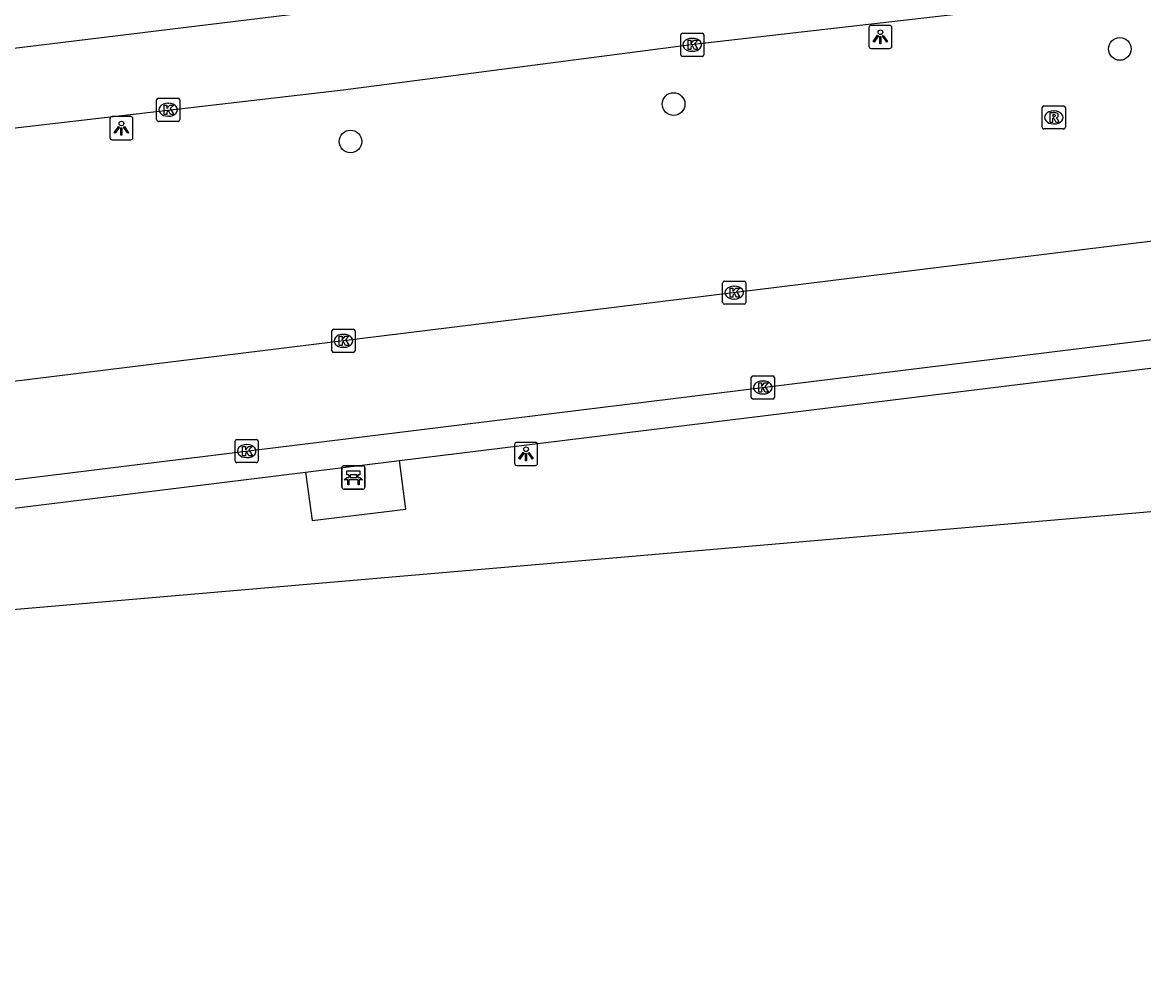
# Model space of a CAD drawing. Extents: x 161477 to 163040, y 383680 to 384868.
# Drawn here: x 162022.66 to 162071.1, y 383999.08 to 384039.95 of the extents above; entities that cross this region are included whole.
import ezdxf

# ---------------------------------------------------------------- set-up
doc = ezdxf.new("R2010")
doc.units = 0
for name, color, linetype in [('IMGEO_Bank', 7, 'Continuous'), ('IMGEO_Berm_groen', 7, 'Continuous'), ('IMGEO_Boom', 7, 'Continuous'), ('IMGEO_Kolk', 7, 'Continuous'), ('IMGEO_Lichtpunt', 7, 'Continuous'), ('IMGEO_Rijbaan_lokaal_gesloten', 7, 'Continuous'), ('IMGEO_Rioolput', 7, 'Continuous'), ('IMGEO_Voetpad_open', 7, 'Continuous')]:
    doc.layers.add(name, color=color, linetype=linetype)

msp = doc.modelspace()

# ---------------------------------------------------------------- linework, layer by layer
at = {"layer": 'IMGEO_Bank'}
for p, q in [((162036.457, 384019.865), (162036.457, 384020.706)), ((162036.457, 384020.706), (162036.457, 384019.865)), ((162036.532, 384020.79), (162037.373, 384020.79)), ((162037.373, 384020.79), (162036.532, 384020.79)), ((162036.766, 384020.296), (162036.766, 384020.402)), ((162036.81, 384020.402), (162036.81, 384020.296)), ((162037.098, 384020.408), (162036.816, 384020.408)), ((162037.104, 384020.296), (162037.104, 384020.402)), ((162037.148, 384020.402), (162037.148, 384020.296)), ((162037.457, 384020.715), (162037.457, 384019.874)), ((162037.457, 384019.874), (162037.457, 384020.715)), ((162037.154, 384020.188), (162036.761, 384020.188)), ((162036.816, 384020.29), (162037.098, 384020.29)), ((162037.382, 384019.79), (162036.541, 384019.79)), ((162036.541, 384019.79), (162037.382, 384019.79))]:
    msp.add_line(p, q, dxfattribs=at)
for points in [[(162036.76, 384020.408), (162036.674, 384020.408), (162036.674, 384020.569), (162037.237, 384020.569), (162037.237, 384020.408), (162037.154, 384020.408)], [(162036.704, 384020.188), (162036.562, 384020.188), (162036.674, 384020.29), (162036.76, 384020.29)], [(162036.754, 384020.181), (162036.754, 384019.974), (162036.711, 384019.974), (162036.711, 384020.181)], [(162037.154, 384020.29), (162037.237, 384020.29), (162037.349, 384020.188), (162037.21, 384020.188)], [(162037.204, 384020.181), (162037.204, 384019.974), (162037.16, 384019.974), (162037.16, 384020.181)]]:
    msp.add_lwpolyline(points, dxfattribs=at)
for centre, radius, start, end in [((162036.535, 384020.712), 0.0779, 92.4484, 184.2845), ((162036.535, 384020.712), 0.0779, 92.4484, 184.2845), ((162036.759, 384020.401), 0.00671, 2.8957, 87.1043), ((162036.816, 384020.401), 0.00671, 92.8957, 177.1043), ((162037.098, 384020.401), 0.00671, 2.8957, 87.1043), ((162037.155, 384020.401), 0.00671, 92.8957, 177.1043), ((162037.379, 384020.712), 0.0779, 2.4484, 94.2845), ((162037.379, 384020.712), 0.0779, 2.4484, 94.2845), ((162036.535, 384019.868), 0.0779, 182.4484, 274.2845), ((162036.535, 384019.868), 0.0779, 182.4484, 274.2845), ((162036.704, 384020.181), 0.00671, 2.8957, 87.1043), ((162036.761, 384020.181), 0.00671, 92.8957, 177.1043), ((162036.759, 384020.297), 0.00671, 272.8957, 357.1043), ((162036.816, 384020.297), 0.00671, 182.8957, 267.1043), ((162037.098, 384020.297), 0.00671, 272.8957, 357.1043), ((162037.155, 384020.297), 0.00671, 182.8957, 267.1043), ((162037.153, 384020.181), 0.00671, 2.8957, 87.1043), ((162037.21, 384020.181), 0.00671, 92.8957, 177.1043), ((162037.379, 384019.868), 0.0779, 272.4484, 4.2845), ((162037.379, 384019.868), 0.0779, 272.4484, 4.2845)]:
    msp.add_arc(centre, radius, start, end, dxfattribs=at)
at = {"layer": 'IMGEO_Berm_groen'}
msp.add_lwpolyline([(162005.991, 384013.187), (162090.662, 384020.475)], dxfattribs=at)
at = {"layer": 'IMGEO_Boom'}
for centre in [(162070.073, 384038.8), (162050.791, 384036.42), (162036.832, 384034.805)]:
    msp.add_circle(centre, 0.489, dxfattribs=at)
at = {"layer": 'IMGEO_Kolk'}
for p, q in [((162051.096, 384038.552), (162051.096, 384039.404)), ((162051.171, 384039.478), (162052.023, 384039.478)), ((162051.584, 384039.258), (162051.609, 384039.258)), ((162052.097, 384039.404), (162052.097, 384038.552)), ((162052.023, 384038.478), (162051.171, 384038.478)), ((162051.607, 384038.698), (162051.582, 384038.698)), ((162028.454, 384035.747), (162028.454, 384036.599)), ((162028.529, 384036.673), (162029.381, 384036.673)), ((162028.942, 384036.453), (162028.967, 384036.453)), ((162029.455, 384036.599), (162029.455, 384035.747)), ((162028.965, 384035.893), (162028.94, 384035.893)), ((162029.381, 384035.673), (162028.529, 384035.673)), ((162052.91, 384027.847), (162052.91, 384028.699)), ((162052.985, 384028.773), (162053.837, 384028.773)), ((162053.911, 384028.699), (162053.911, 384027.847)), ((162053.398, 384028.553), (162053.423, 384028.553)), ((162053.837, 384027.773), (162052.985, 384027.773)), ((162053.421, 384027.993), (162053.396, 384027.993)), ((162036.099, 384026.692), (162036.951, 384026.692)), ((162036.024, 384025.766), (162036.024, 384026.618)), ((162036.512, 384026.472), (162036.537, 384026.472)), ((162037.025, 384026.618), (162037.025, 384025.766)), ((162036.951, 384025.692), (162036.099, 384025.692)), ((162036.535, 384025.912), (162036.51, 384025.912)), ((162054.147, 384023.749), (162054.147, 384024.601)), ((162054.222, 384024.675), (162055.074, 384024.675)), ((162054.635, 384024.455), (162054.66, 384024.455)), ((162055.148, 384024.601), (162055.148, 384023.749)), ((162054.658, 384023.895), (162054.633, 384023.895)), ((162055.074, 384023.675), (162054.222, 384023.675)), ((162031.845, 384021.003), (162031.845, 384021.855)), ((162031.92, 384021.929), (162032.772, 384021.929)), ((162032.846, 384021.855), (162032.846, 384021.003)), ((162032.333, 384021.709), (162032.358, 384021.709)), ((162032.772, 384020.929), (162031.92, 384020.929)), ((162032.356, 384021.149), (162032.331, 384021.149))]:
    msp.add_line(p, q, dxfattribs=at)
for points in [[(162051.096, 384038.552), (162051.096, 384039.404)], [(162051.171, 384039.478), (162052.023, 384039.478)], [(162052.097, 384039.404), (162052.097, 384038.552)], [(162051.417, 384039.178), (162051.54, 384039.178), (162051.54, 384039.027), (162051.67, 384039.178), (162051.834, 384039.178), (162051.688, 384039.027), (162051.841, 384038.778), (162051.689, 384038.778), (162051.604, 384038.942), (162051.54, 384038.875), (162051.54, 384038.778), (162051.417, 384038.778), (162051.417, 384039.178)], [(162052.023, 384038.478), (162051.171, 384038.478)], [(162028.454, 384035.747), (162028.454, 384036.599)], [(162028.529, 384036.673), (162029.381, 384036.673)], [(162028.775, 384036.373), (162028.898, 384036.373), (162028.898, 384036.222), (162029.028, 384036.373), (162029.192, 384036.373), (162029.046, 384036.222), (162029.199, 384035.973), (162029.047, 384035.973), (162028.962, 384036.137), (162028.898, 384036.07), (162028.898, 384035.973), (162028.775, 384035.973), (162028.775, 384036.373)], [(162029.455, 384036.599), (162029.455, 384035.747)], [(162029.381, 384035.673), (162028.529, 384035.673)], [(162052.91, 384027.847), (162052.91, 384028.699)], [(162052.985, 384028.773), (162053.837, 384028.773)], [(162053.911, 384028.699), (162053.911, 384027.847)], [(162053.231, 384028.473), (162053.354, 384028.473), (162053.354, 384028.322), (162053.484, 384028.473), (162053.648, 384028.473), (162053.502, 384028.322), (162053.655, 384028.073), (162053.503, 384028.073), (162053.418, 384028.237), (162053.354, 384028.17), (162053.354, 384028.073), (162053.231, 384028.073), (162053.231, 384028.473)], [(162053.837, 384027.773), (162052.985, 384027.773)], [(162036.099, 384026.692), (162036.951, 384026.692)], [(162036.024, 384025.766), (162036.024, 384026.618)], [(162036.345, 384026.392), (162036.468, 384026.392), (162036.468, 384026.241), (162036.598, 384026.392), (162036.762, 384026.392), (162036.616, 384026.241), (162036.769, 384025.992), (162036.617, 384025.992), (162036.532, 384026.156), (162036.468, 384026.089), (162036.468, 384025.992), (162036.345, 384025.992), (162036.345, 384026.392)], [(162037.025, 384026.618), (162037.025, 384025.766)], [(162036.951, 384025.692), (162036.099, 384025.692)], [(162054.147, 384023.749), (162054.147, 384024.601)], [(162054.222, 384024.675), (162055.074, 384024.675)], [(162054.468, 384024.375), (162054.591, 384024.375), (162054.591, 384024.224), (162054.721, 384024.375), (162054.885, 384024.375), (162054.739, 384024.224), (162054.892, 384023.975), (162054.74, 384023.975), (162054.655, 384024.139), (162054.591, 384024.072), (162054.591, 384023.975), (162054.468, 384023.975), (162054.468, 384024.375)], [(162055.148, 384024.601), (162055.148, 384023.749)], [(162055.074, 384023.675), (162054.222, 384023.675)], [(162031.845, 384021.003), (162031.845, 384021.855)], [(162031.92, 384021.929), (162032.772, 384021.929)], [(162032.846, 384021.855), (162032.846, 384021.003)], [(162032.166, 384021.629), (162032.289, 384021.629), (162032.289, 384021.478), (162032.419, 384021.629), (162032.583, 384021.629), (162032.437, 384021.478), (162032.59, 384021.229), (162032.438, 384021.229), (162032.353, 384021.393), (162032.289, 384021.326), (162032.289, 384021.229), (162032.166, 384021.229), (162032.166, 384021.629)], [(162032.772, 384020.929), (162031.92, 384020.929)]]:
    msp.add_lwpolyline(points, dxfattribs=at)
for centre, start, end in [((162051.173, 384039.402), 91.552, 178.448), ((162051.173, 384039.402), 91.552, 178.448), ((162052.021, 384039.402), 1.552, 88.448), ((162052.021, 384039.402), 1.552, 88.448), ((162051.173, 384038.554), 181.552, 268.448), ((162051.173, 384038.554), 181.552, 268.448), ((162052.021, 384038.554), 271.552, 358.448), ((162052.021, 384038.554), 271.552, 358.448), ((162028.531, 384036.597), 91.552, 178.448), ((162028.531, 384036.597), 91.552, 178.448), ((162029.379, 384036.597), 1.552, 88.448), ((162029.379, 384036.597), 1.552, 88.448), ((162028.531, 384035.749), 181.552, 268.448), ((162028.531, 384035.749), 181.552, 268.448), ((162029.379, 384035.749), 271.552, 358.448), ((162029.379, 384035.749), 271.552, 358.448), ((162052.987, 384028.697), 91.552, 178.448), ((162052.987, 384028.697), 91.552, 178.448), ((162053.835, 384028.697), 1.552, 88.448), ((162053.835, 384028.697), 1.552, 88.448), ((162052.987, 384027.849), 181.552, 268.448), ((162052.987, 384027.849), 181.552, 268.448), ((162053.835, 384027.849), 271.552, 358.448), ((162053.835, 384027.849), 271.552, 358.448), ((162036.101, 384026.616), 91.552, 178.448), ((162036.101, 384026.616), 91.552, 178.448), ((162036.949, 384026.616), 1.552, 88.448), ((162036.949, 384026.616), 1.552, 88.448), ((162036.101, 384025.768), 181.552, 268.448), ((162036.101, 384025.768), 181.552, 268.448), ((162036.949, 384025.768), 271.552, 358.448), ((162036.949, 384025.768), 271.552, 358.448), ((162054.224, 384024.599), 91.552, 178.448), ((162054.224, 384024.599), 91.552, 178.448), ((162055.072, 384024.599), 1.552, 88.448), ((162055.072, 384024.599), 1.552, 88.448), ((162054.224, 384023.751), 181.552, 268.448), ((162054.224, 384023.751), 181.552, 268.448), ((162055.072, 384023.751), 271.552, 358.448), ((162055.072, 384023.751), 271.552, 358.448), ((162031.922, 384021.853), 91.552, 178.448), ((162031.922, 384021.853), 91.552, 178.448), ((162032.77, 384021.853), 1.552, 88.448), ((162032.77, 384021.853), 1.552, 88.448), ((162031.922, 384021.005), 181.552, 268.448), ((162031.922, 384021.005), 181.552, 268.448), ((162032.77, 384021.005), 271.552, 358.448), ((162032.77, 384021.005), 271.552, 358.448)]:
    msp.add_arc(centre, 0.0765, start, end, dxfattribs=at)
for centre, major_axis, ratio, start_param, end_param in [((162051.583, 384038.978), (-0.387, 0.002), 0.722429, 4.712389, 7.853982), ((162051.608, 384038.978), (-0.39, 0.002), 0.717154, 1.570796, 4.712389), ((162028.941, 384036.173), (-0.387, 0.002), 0.722429, 4.712389, 7.853982), ((162028.966, 384036.173), (-0.39, 0.002), 0.717154, 1.570796, 4.712389), ((162053.397, 384028.273), (-0.387, 0.002), 0.722429, 4.712389, 7.853982), ((162053.422, 384028.273), (-0.39, 0.002), 0.717154, 1.570796, 4.712389), ((162036.511, 384026.192), (-0.387, 0.002), 0.722429, 4.712389, 7.853982), ((162036.536, 384026.192), (-0.39, 0.002), 0.717154, 1.570796, 4.712389), ((162054.634, 384024.175), (-0.387, 0.002), 0.722429, 4.712389, 7.853982), ((162054.659, 384024.175), (-0.39, 0.002), 0.717154, 1.570796, 4.712389), ((162032.332, 384021.429), (-0.387, 0.002), 0.722429, 4.712389, 7.853982), ((162032.357, 384021.429), (-0.39, 0.002), 0.717154, 1.570796, 4.712389)]:
    msp.add_ellipse(centre, major_axis=major_axis, ratio=ratio, start_param=start_param, end_param=end_param, dxfattribs=at)
at = {"layer": 'IMGEO_Lichtpunt'}
for p, q in [((162059.227, 384039.724), (162059.227, 384038.917)), ((162059.227, 384039.724), (162059.227, 384038.917)), ((162060.129, 384039.819), (162059.321, 384039.819)), ((162060.129, 384039.819), (162059.321, 384039.819)), ((162060.223, 384038.917), (162060.223, 384039.724)), ((162060.223, 384038.917), (162060.223, 384039.724)), ((162059.321, 384038.823), (162060.129, 384038.823)), ((162059.321, 384038.823), (162060.129, 384038.823)), ((162027.337, 384035.877), (162026.529, 384035.877)), ((162027.337, 384035.877), (162026.529, 384035.877)), ((162026.435, 384035.782), (162026.435, 384034.975)), ((162026.435, 384035.782), (162026.435, 384034.975)), ((162027.431, 384034.975), (162027.431, 384035.782)), ((162027.431, 384034.975), (162027.431, 384035.782)), ((162026.529, 384034.881), (162027.337, 384034.881)), ((162026.529, 384034.881), (162027.337, 384034.881)), ((162044.82, 384021.807), (162044.012, 384021.807)), ((162044.82, 384021.807), (162044.012, 384021.807)), ((162043.918, 384021.712), (162043.918, 384020.905)), ((162043.918, 384021.712), (162043.918, 384020.905)), ((162044.914, 384020.905), (162044.914, 384021.712)), ((162044.914, 384020.905), (162044.914, 384021.712)), ((162044.012, 384020.811), (162044.82, 384020.811)), ((162044.012, 384020.811), (162044.82, 384020.811))]:
    msp.add_line(p, q, dxfattribs=at)
for points in [[(162059.601, 384039.388), (162059.64, 384039.36), (162059.452, 384039.098), (162059.414, 384039.125), (162059.601, 384039.388)], [(162059.703, 384039.34), (162059.75, 384039.34), (162059.75, 384039.018), (162059.703, 384039.018), (162059.703, 384039.34)], [(162059.813, 384039.36), (162059.851, 384039.387), (162060.038, 384039.125), (162059.999, 384039.097), (162059.813, 384039.36)], [(162026.809, 384035.446), (162026.848, 384035.418), (162026.66, 384035.156), (162026.622, 384035.183), (162026.809, 384035.446)], [(162026.911, 384035.398), (162026.958, 384035.398), (162026.958, 384035.076), (162026.911, 384035.076), (162026.911, 384035.398)], [(162027.021, 384035.418), (162027.059, 384035.445), (162027.246, 384035.183), (162027.207, 384035.155), (162027.021, 384035.418)], [(162044.292, 384021.376), (162044.331, 384021.348), (162044.143, 384021.086), (162044.105, 384021.113), (162044.292, 384021.376)], [(162044.394, 384021.328), (162044.441, 384021.328), (162044.441, 384021.006), (162044.394, 384021.006), (162044.394, 384021.328)], [(162044.504, 384021.348), (162044.542, 384021.375), (162044.729, 384021.113), (162044.69, 384021.085), (162044.504, 384021.348)]]:
    msp.add_lwpolyline(points, dxfattribs=at)
for centre in [(162059.726, 384039.522), (162026.934, 384035.58), (162044.417, 384021.51)]:
    msp.add_circle(centre, 0.0994, dxfattribs=at)
for centre, start, end in [((162059.321, 384039.724), 90, 180), ((162059.321, 384039.724), 90, 180), ((162060.129, 384039.724), 0, 90), ((162060.129, 384039.724), 0, 90), ((162059.321, 384038.917), 180, 270), ((162059.321, 384038.917), 180, 270), ((162060.129, 384038.917), 270, 0), ((162060.129, 384038.917), 270, 360), ((162026.529, 384035.782), 90, 180), ((162026.529, 384035.782), 90, 180), ((162027.337, 384035.782), 0, 90), ((162027.337, 384035.782), 0, 90), ((162026.529, 384034.975), 180, 270), ((162026.529, 384034.975), 180, 270), ((162027.337, 384034.975), 270, 0), ((162027.337, 384034.975), 270, 360), ((162044.012, 384021.712), 90, 180), ((162044.012, 384021.712), 90, 180), ((162044.82, 384021.712), 0, 90), ((162044.82, 384021.712), 0, 90), ((162044.012, 384020.905), 180, 270), ((162044.012, 384020.905), 180, 270), ((162044.82, 384020.905), 270, 0), ((162044.82, 384020.905), 270, 360)]:
    msp.add_arc(centre, 0.0946, start, end, dxfattribs=at)
at = {"layer": 'IMGEO_Rijbaan_lokaal_gesloten'}
for points in [[(161696.618, 383999.076), (161717.081, 384001.544), (161768.879, 384007.897), (161825.477, 384014.75), (161917.35, 384025.954), (162007.495, 384037.033), (162008.923, 384037.209), (162102.422, 384048.613), (162177.172, 384057.667), (162248.391, 384066.39)], [(162248.941, 384062.845), (162201.441, 384057.009), (162179.625, 384054.308), (162139.298, 384049.588), (162134.982, 384048.963), (162131.051, 384048.617), (162073.42, 384041.498), (162051.67, 384038.989), (162036.516, 384037.016), (162009.54, 384033.893)], [(162234.886, 384050.639), (161987.776, 384020.184)], [(161994.527, 384016.771), (162120.907, 384032.335)]]:
    msp.add_lwpolyline(points, dxfattribs=at)
at = {"layer": 'IMGEO_Rioolput'}
for p, q in [((162066.79, 384036.342), (162067.642, 384036.342)), ((162066.715, 384035.416), (162066.715, 384036.268)), ((162067.203, 384036.122), (162067.228, 384036.122)), ((162067.716, 384036.268), (162067.716, 384035.416)), ((162067.226, 384035.562), (162067.201, 384035.562)), ((162067.642, 384035.342), (162066.79, 384035.342))]:
    msp.add_line(p, q, dxfattribs=at)
for points in [[(162066.79, 384036.342), (162067.642, 384036.342)], [(162066.715, 384035.416), (162066.715, 384036.268)], [(162067.304, 384036.04), (162067.052, 384036.042), (162067.052, 384035.642)], [(162067.23, 384035.961), (162067.176, 384035.961), (162067.176, 384035.88)], [(162067.176, 384035.88), (162067.228, 384035.88)], [(162067.716, 384036.268), (162067.716, 384035.416)], [(162067.052, 384035.642), (162067.176, 384035.642), (162067.176, 384035.804), (162067.187, 384035.804)], [(162067.234, 384035.775), (162067.305, 384035.642), (162067.445, 384035.642), (162067.38, 384035.768)], [(162067.642, 384035.342), (162066.79, 384035.342)]]:
    msp.add_lwpolyline(points, dxfattribs=at)
for centre, radius, start, end in [((162066.792, 384036.266), 0.0765, 91.552, 178.448), ((162066.792, 384036.266), 0.0765, 91.552, 178.448), ((162067.64, 384036.266), 0.0765, 1.552, 88.448), ((162067.64, 384036.266), 0.0765, 1.552, 88.448), ((162067.212, 384036.069), 0.19, 274.7715, 282.9687), ((162067.236, 384035.865), 0.0964, 77.0061, 93.1865), ((162067.25, 384035.922), 0.0378, 276.6634, 79.6772), ((162067.303, 384035.93), 0.109, 350.3612, 89.416), ((162067.301, 384035.93), 0.112, 277.5842, 350.9817), ((162066.792, 384035.418), 0.0765, 181.552, 268.448), ((162066.792, 384035.418), 0.0765, 181.552, 268.448), ((162067.186, 384035.751), 0.0533, 26.0293, 88.6989), ((162067.285, 384035.715), 0.108, 29.5134, 73.7905), ((162067.64, 384035.418), 0.0765, 271.552, 358.448), ((162067.64, 384035.418), 0.0765, 271.552, 358.448)]:
    msp.add_arc(centre, radius, start, end, dxfattribs=at)
for centre, major_axis, ratio, start_param, end_param in [((162067.202, 384035.842), (-0.387, 0.002), 0.722429, 4.712389, 7.853982), ((162067.227, 384035.842), (-0.39, 0.002), 0.717154, 1.570796, 4.712389)]:
    msp.add_ellipse(centre, major_axis=major_axis, ratio=ratio, start_param=start_param, end_param=end_param, dxfattribs=at)
at = {"layer": 'IMGEO_Voetpad_open'}
for points in [[(162038.947, 384021.016), (162071.63, 384025.046)], [(162034.885, 384020.515), (162038.947, 384021.016)], [(162034.885, 384020.515), (162035.177, 384018.427), (162039.223, 384018.921), (162038.947, 384021.016)], [(161994.665, 384015.555), (162034.885, 384020.515)]]:
    msp.add_lwpolyline(points, dxfattribs=at)

doc.saveas('drawing.dxf')
